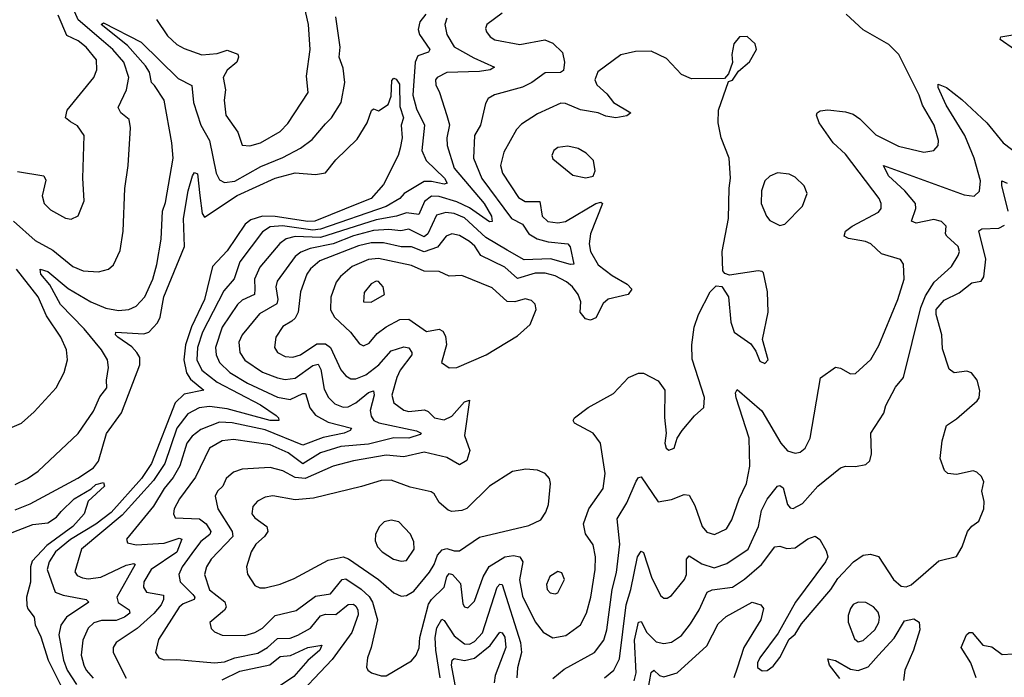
# Model space of a CAD drawing. Extents: x 1771496 to 1971148, y 471553 to 643630.
# Tile 618 of 656: x 1874713 to 1878614, y 635377 to 637984. Entities that reach past the tile are written whole.
import ezdxf

# ---------------------------------------------------------------- set-up
doc = ezdxf.new("R2010")
doc.units = 0

msp = doc.modelspace()

# ---------------------------------------------------------------- linework, layer by layer
at = {"layer": '0CON10XD'}
for points in [[(1874688, 637185), (1874775, 637108.6), (1874845, 637070.5), (1874923.3, 637005), (1874965, 636988.4), (1875025, 636983.8), (1875065, 636994.5), (1875085, 637011.9), (1875110.8, 637069.2), (1875123.6, 637145), (1875129.6, 637315), (1875142.5, 637405), (1875152.5, 637555), (1875147.3, 637587.3), (1875113.3, 637615), (1875103.6, 637635), (1875135.9, 637705), (1875145.3, 637755), (1875125.6, 637815), (1875082.7, 637865), (1875045, 637896.8), (1874945, 637983), (1874922.5, 638035)], [(1875255, 637983.8), (1875299, 637919), (1875335.2, 637885.2), (1875365, 637869.3), (1875435, 637843.8), (1875495, 637849.2), (1875535, 637862.6), (1875577.4, 637847.4), (1875580, 637835), (1875573.1, 637815), (1875535, 637784), (1875519.2, 637755), (1875528.2, 637705), (1875522.7, 637665), (1875529.5, 637605), (1875577.3, 637537.3), (1875595, 637486.2), (1875625, 637483.6), (1875667.5, 637495), (1875745, 637540.5), (1875775, 637571.9), (1875855.6, 637694.4), (1875849.3, 637759.3), (1875863.8, 637865), (1875856.7, 637965), (1875840.1, 638040.1)], [(1876625, 638009.2), (1876564.3, 637965), (1876558.8, 637948.8), (1876561.9, 637935), (1876577.1, 637915), (1876595, 637903.9), (1876695, 637884.7), (1876794.1, 637904.1), (1876825, 637890), (1876862.9, 637852.9), (1876871.4, 637815), (1876867.3, 637782.7), (1876855, 637773.6), (1876795, 637773.3), (1876742.5, 637735), (1876705, 637716.5), (1876594.7, 637685.3), (1876569.4, 637670.6), (1876558.3, 637651.7), (1876538.7, 637565), (1876515.4, 637525), (1876510.8, 637435), (1876544.3, 637354.3), (1876661.1, 637195), (1876705, 637172.9), (1876729.7, 637135), (1876763.1, 637115), (1876806.8, 637103.2), (1876885.2, 637095.2), (1876893.5, 637083.5), (1876907.8, 637015), (1876895, 637012.8), (1876815.8, 637035.8), (1876712, 637032), (1876645, 637070), (1876560.3, 637120.3), (1876475, 637198.3), (1876435, 637214.8), (1876401.2, 637218.8), (1876365, 637208.9), (1876329.8, 637135), (1876315, 637123.4), (1876255, 637153.8), (1876223.3, 637146.7), (1876175, 637151.6), (1876115, 637148.6), (1876035, 637127.1), (1875955, 637094.9), (1875863.3, 637076.7), (1875827.3, 637062.7), (1875804.7, 637045), (1875733.4, 636946.6), (1875728.3, 636925), (1875736.2, 636875), (1875732.1, 636857.9), (1875662.7, 636817.3), (1875594.7, 636735), (1875581.4, 636705), (1875584.7, 636665), (1875605, 636633.5), (1875675, 636586), (1875734.3, 636564.3), (1875765, 636557.8), (1875805, 636562.8), (1875875, 636613), (1875895, 636618.1), (1875906.8, 636596.8), (1875918.9, 636518.9), (1875936.2, 636486.2), (1875961.4, 636461.4), (1875995, 636447.4), (1876015, 636449.3), (1876045, 636464.8), (1876095, 636505.9), (1876115, 636512.9), (1876117.6, 636495), (1876101.5, 636435), (1876105, 636411.9), (1876116, 636395), (1876135.5, 636385.5), (1876285, 636354.5), (1876303.1, 636345), (1876300, 636340), (1876254.8, 636325.2), (1876195, 636325.8), (1876095, 636301.2), (1875985, 636291.9), (1875905, 636266.7), (1875835, 636223.8), (1875777.3, 636267.3), (1875705, 636298.5), (1875559.8, 636320.2)], [(1874695, 636141.5), (1874744.3, 636165), (1874785.7, 636194.3), (1874945, 636344), (1875005, 636432.5), (1875030.9, 636489.1), (1875058.8, 636525), (1875056.4, 636555), (1875065.4, 636605), (1875060.4, 636635), (1875036.8, 636675), (1874968.8, 636758.8), (1874875.2, 636855), (1874832.1, 636932.1), (1874797.2, 636975), (1874794.4, 636995), (1874825, 636985.8), (1874905, 636918.3), (1874995, 636864.8), (1875055, 636839.8), (1875105, 636831.4), (1875145, 636835.4), (1875175, 636848.5), (1875208.8, 636885), (1875240.8, 636955), (1875256.4, 637013.6), (1875273.9, 637113.9), (1875279.4, 637225), (1875290.6, 637259.4), (1875321.2, 637435), (1875316.1, 637495), (1875285.5, 637665), (1875247.5, 637722.5), (1875235.4, 637735), (1875227.8, 637775), (1875210.9, 637800.9), (1875140.6, 637880.6), (1875036.2, 637965), (1875045, 637970.8), (1875195, 637893.8), (1875340.8, 637750.8), (1875395, 637722.2), (1875401.2, 637655), (1875430.7, 637565), (1875465.6, 637505), (1875491.7, 637375), (1875505, 637349.5), (1875525, 637338.4), (1875565, 637344), (1875667.8, 637402.2), (1875755, 637437.2), (1875825.8, 637474.2), (1875871.6, 637508.4), (1875925, 637570.4)], [(1874915, 637579.2), (1874894.2, 637594.2), (1874900.9, 637625), (1875007.1, 637755), (1875018.2, 637785), (1875017.3, 637825), (1874976.7, 637875), (1874945, 637899.2), (1874900.4, 637920.4), (1874865, 638001.5)], [(1876321.7, 638005), (1876298.9, 637975), (1876292.4, 637945), (1876296.6, 637925), (1876337.9, 637865), (1876332.9, 637855), (1876290, 637840), (1876279.6, 637815), (1876270.9, 637685), (1876285, 637630.5), (1876316.3, 637565), (1876306.6, 637465), (1876323.8, 637425), (1876396.5, 637355), (1876406.4, 637335), (1876395, 637331.1), (1876345, 637342.5), (1876315, 637342), (1876236.9, 637295), (1876218.7, 637275), (1876165, 637242.6), (1875905, 637152.9), (1875875, 637149.9), (1875753.8, 637166.2), (1875705, 637162.1), (1875675, 637142.9), (1875585.7, 637024.3), (1875563, 636957), (1875521.6, 636908.4), (1875437.2, 636745), (1875417.6, 636685), (1875415.2, 636635), (1875435.2, 636595), (1875495, 636547.2), (1875667.5, 636457.5), (1875728.8, 636415), (1875738.5, 636405), (1875739.2, 636395), (1875705.2, 636395.2), (1875535, 636440.9), (1875465, 636450.6), (1875424.6, 636445.4), (1875378.8, 636421.2), (1875335, 636365.3), (1875288.6, 636225), (1875242.7, 636157.3), (1875119.6, 636020.4), (1874958.5, 635885), (1874932.2, 635795), (1874940.7, 635780.7), (1874961.5, 635771.5), (1874985, 635768), (1875035, 635774.4), (1875135, 635822.2), (1875165, 635828.8), (1875170.6, 635825), (1875098.4, 635695), (1875103.8, 635673.8), (1875146.4, 635645), (1875148.8, 635631.2), (1875128.2, 635615), (1875095, 635602.7), (1875037, 635603), (1875007, 635593), (1874985, 635572.5), (1874962.6, 635525), (1874956.7, 635465), (1874967.1, 635425), (1874976.6, 635405), (1875004.1, 635374.1)], [(1876405, 637989.3), (1876397.2, 637965), (1876405.3, 637925), (1876435, 637876.6), (1876511.8, 637831.8), (1876594, 637795), (1876577.5, 637785), (1876535, 637778.3), (1876405, 637773.6), (1876366.9, 637755), (1876360.9, 637745), (1876361.5, 637725), (1876376.7, 637695), (1876405, 637604.2), (1876416.3, 637566.4), (1876405.3, 637515.3), (1876406, 637485), (1876434.1, 637395), (1876553.7, 637255), (1876582.9, 637205), (1876585, 637184.3), (1876575, 637182.2), (1876495, 637237.8), (1876445, 637261.6), (1876375, 637283.4), (1876345, 637284), (1876317.1, 637262.9), (1876295, 637211.4), (1876245, 637218), (1876205.8, 637204.2), (1876125, 637190.4), (1875905, 637120.8), (1875805, 637124.6), (1875768.2, 637115), (1875743.7, 637096.3), (1875665, 637003.1), (1875642.8, 636955), (1875644.8, 636915), (1875644, 636895), (1875595, 636872.2), (1875575.8, 636855), (1875515.7, 636764.3), (1875489.2, 636685), (1875491.3, 636655), (1875505.3, 636625), (1875545.8, 636585.8), (1875615, 636542.4), (1875735, 636486.9), (1875785, 636478.4), (1875835, 636502), (1875845, 636501.5), (1875862, 636445), (1875885, 636416.5), (1875935, 636388.7), (1876027.1, 636365), (1876022.9, 636355), (1875998.6, 636345), (1875915, 636328.3), (1875835, 636297.1), (1875685, 636358.2), (1875555, 636385.7), (1875505, 636387.9), (1875430.4, 636359.6), (1875396.5, 636333.5), (1875375.6, 636305), (1875348.2, 636215), (1875321.2, 636168.8), (1875286.1, 636125), (1875242.7, 636055), (1875136.4, 635925), (1875140.2, 635910.2), (1875175, 635902.9), (1875285, 635909.4), (1875345, 635929.2), (1875355.8, 635925), (1875335, 635873.1), (1875234.3, 635805), (1875205.4, 635755.4), (1875203.9, 635733.9), (1875215.2, 635715.2), (1875282.8, 635702.8), (1875283.3, 635685), (1875273.2, 635665), (1875245, 635630), (1875179, 635571), (1875095, 635515.4), (1875083.6, 635495), (1875083.5, 635475), (1875134.3, 635374.3)], [(1875925, 637570.4), (1875948.8, 637595), (1875987.1, 637655), (1876001.8, 637735), (1875995, 637791.2), (1875979.2, 637835), (1875982.9, 637875), (1875965.7, 637995)], [(1876825, 635372.7), (1876870.3, 635409.7), (1876990, 635475), (1877027.1, 635525), (1877038.8, 635565), (1877059.8, 635725), (1877077.9, 635792.1), (1877091.2, 635905), (1877080.7, 636005), (1877118.8, 636068.8), (1877155, 636154), (1877165, 636169.2), (1877175, 636171.4), (1877242.4, 636072.4), (1877295, 636082.1), (1877345, 636101.5), (1877365, 636099.2), (1877388.3, 636058.3), (1877416.4, 635975), (1877435, 635952.5), (1877466.2, 635943.8), (1877513.8, 635966.2), (1877535, 636001.2), (1877563.6, 636085), (1877593.1, 636145), (1877606, 636214), (1877602.6, 636325), (1877552.1, 636485), (1877549.2, 636505), (1877555, 636518), (1877653, 636433), (1877729.1, 636305), (1877755, 636274.4), (1877785, 636265.6), (1877805, 636269.4), (1877825, 636285.7), (1877845.4, 636325), (1877885.8, 636564.2), (1877945, 636606.2), (1877965, 636602), (1878005, 636580), (1878025, 636580.8), (1878085, 636636.9), (1878117.1, 636692.9), (1878191.5, 636875), (1878216.9, 636955), (1878214.4, 637014.4), (1878203, 637033), (1878126.7, 637055), (1878085.6, 637095), (1878064.3, 637105), (1877996.4, 637116.4), (1877980, 637125), (1877984.6, 637145), (1878010.9, 637165), (1878115, 637221.1), (1878125.5, 637235), (1878126.4, 637255), (1878118.2, 637275), (1877985, 637450.6), (1877935.3, 637495), (1877880, 637575), (1877869.4, 637605), (1877872.5, 637615), (1877885, 637622.2), (1877915, 637626.8), (1877985, 637618.5), (1878015, 637608.5), (1878041, 637591), (1878105, 637527.8), (1878195, 637482.7), (1878295, 637458.2), (1878335, 637465.6), (1878351.9, 637485), (1878353.5, 637505), (1878336.6, 637565), (1878290.4, 637645), (1878276.6, 637685), (1878196, 637846), (1878156.7, 637885), (1878055, 637942.7), (1877986.9, 638005)], [(1876145, 635382.5), (1876165, 635383.6), (1876265, 635442.7), (1876283.8, 635465), (1876295.8, 635494.2), (1876298.3, 635535), (1876333.3, 635666.7), (1876344.4, 635685), (1876394.8, 635735), (1876405, 635775.5), (1876415, 635788.9), (1876427.5, 635785), (1876459.3, 635749.3), (1876468.2, 635668.2), (1876475, 635656), (1876487.9, 635652.1), (1876515, 635679.2), (1876548.9, 635775), (1876573, 635817), (1876635, 635854.8), (1876669.6, 635859.6), (1876694.8, 635854.8), (1876706.7, 635835), (1876693.5, 635763.5), (1876705, 635698.9), (1876755, 635597.5), (1876786.6, 635556.6), (1876825, 635533.8), (1876877.1, 635542.9), (1876934.8, 635585.2), (1876958.2, 635631.8), (1876975.3, 635694.7), (1876993.6, 635805), (1876994, 635855), (1876985, 635902), (1876955, 635945.8), (1876947.1, 635985), (1876967.8, 636045), (1877025, 636126.2), (1877032.7, 636185), (1877014.4, 636305), (1876985, 636345.5), (1876911.2, 636385), (1876906.2, 636395), (1876911.2, 636405), (1876965, 636447.1), (1877065, 636502), (1877125, 636565.7), (1877165, 636582.5), (1877185, 636582), (1877242.4, 636552.4), (1877269.4, 636515), (1877267, 636407), (1877274, 636345), (1877269.2, 636305), (1877274.2, 636285), (1877285, 636277.5), (1877305.8, 636285), (1877318, 636325), (1877338, 636355), (1877386, 636414), (1877423.8, 636446.2), (1877426.1, 636486.1), (1877377.8, 636637.8), (1877376, 636695), (1877385.3, 636764.7), (1877401.8, 636815), (1877449.2, 636905), (1877471.7, 636928.3), (1877495, 636926.7), (1877520.6, 636885), (1877530.9, 636785), (1877543.3, 636745), (1877609.5, 636699.5), (1877629.5, 636669.5), (1877645, 636630), (1877665, 636621.2), (1877678.8, 636635), (1877655.7, 636715.7), (1877678.9, 636825), (1877675.3, 636905.3), (1877659.7, 636979.7), (1877655, 636986), (1877638.3, 636988.3), (1877525, 636971.4), (1877507.1, 636977.1), (1877498.8, 636988.8), (1877495.9, 637065), (1877521.8, 637195), (1877523.7, 637316.3), (1877528.9, 637355), (1877524.3, 637435), (1877491.9, 637515), (1877480.6, 637575), (1877481.2, 637625), (1877521.7, 637738.3), (1877536.4, 637743.6), (1877560.7, 637779.3), (1877605, 637816.7), (1877632.5, 637865), (1877627.3, 637887.3), (1877595, 637917.5), (1877565, 637916), (1877542.1, 637887.9), (1877534.2, 637845), (1877536.4, 637813.6), (1877521.7, 637768.3), (1877505, 637750), (1877375, 637748.9), (1877335, 637765.8), (1877275, 637830), (1877215, 637859.4), (1877152.7, 637857.3), (1877095, 637844.3), (1877003, 637777), (1876991.5, 637745), (1876999.6, 637725), (1877039.2, 637689.2), (1877065.4, 637655), (1877134.2, 637615), (1877117.9, 637602.1), (1877075, 637594.8), (1877035, 637601.6), (1877004.8, 637614.8), (1876935, 637626), (1876875, 637651.2), (1876857.1, 637652.9), (1876765, 637610.8), (1876701, 637569), (1876681.5, 637548.5), (1876631.5, 637458.5), (1876618.4, 637405), (1876625.3, 637375), (1876688.6, 637278.6), (1876715, 637262.8), (1876773.1, 637263.1), (1876783.3, 637205), (1876805, 637184.1), (1876845, 637178), (1876875, 637183.9), (1876995, 637255.3), (1877015, 637260.9), (1877021.5, 637255), (1876974.8, 637135), (1876969.3, 637095), (1876974.2, 637065), (1877005, 637012.4), (1877060.1, 636970.1), (1877119.5, 636935), (1877138.1, 636915), (1877124.2, 636895), (1877045, 636876.5), (1877025, 636858.8), (1876995, 636801.8), (1876975, 636793.3), (1876955, 636797.9), (1876933.8, 636823.8), (1876935.7, 636865), (1876926.2, 636895), (1876903.6, 636925), (1876878.9, 636945), (1876835, 636968), (1876795, 636978.9), (1876755, 636978.4), (1876685, 636957.5), (1876635, 637002.5), (1876539.4, 637049.4), (1876516.6, 637086.6), (1876495, 637104.8), (1876455, 637128.5), (1876425, 637134.8), (1876402.5, 637125), (1876367.8, 637082.2), (1876315, 637063.2), (1876265, 637082.8), (1876225, 637082.7), (1876155, 637098.6), (1876105, 637099), (1876055, 637087.3), (1875901.8, 637028.2), (1875865, 636995.9), (1875850.8, 636975), (1875825.9, 636905), (1875816.3, 636825), (1875805, 636800.5), (1875791.7, 636788.3), (1875755, 636767.3), (1875727.3, 636725), (1875722.7, 636685), (1875734.4, 636665), (1875765, 636648.5), (1875795, 636646.5), (1875825, 636655.3), (1875890.8, 636699.2), (1875925, 636699.4), (1875945, 636683.8), (1875985, 636596.4), (1876005, 636572.1), (1876025, 636560.6), (1876045, 636560.3), (1876085, 636576.1), (1876136, 636615), (1876185, 636670.5), (1876235, 636687.5), (1876255, 636683.2), (1876266.9, 636665), (1876266.4, 636655), (1876220.7, 636595), (1876206.7, 636565), (1876187.8, 636495), (1876194.7, 636465), (1876235, 636435.8), (1876255, 636431.1), (1876317.3, 636437.3), (1876331.2, 636431.2), (1876357.1, 636405), (1876395, 636397.6), (1876425, 636411.8), (1876475, 636468.5), (1876495, 636476), (1876475.2, 636335), (1876496.5, 636276.5), (1876485, 636237.1), (1876455, 636218.9), (1876405, 636248.5), (1876315, 636270.2), (1876235, 636250.7), (1876165, 636257), (1876035, 636235.6), (1875955, 636213.9), (1875844.4, 636165.6), (1875805, 636169.1), (1875755, 636195.7), (1875705, 636208.4), (1875595, 636201.8), (1875559.9, 636190.1), (1875531.1, 636165), (1875518.1, 636135), (1875496.4, 636115), (1875487.1, 636095), (1875498.7, 636045), (1875554.7, 635955), (1875557.4, 635935), (1875471.9, 635845), (1875453.6, 635815), (1875445.8, 635785), (1875465, 635724.6), (1875526.2, 635676.2), (1875530.8, 635655), (1875525, 635643.1), (1875465.8, 635595), (1875471.3, 635571.3), (1875485, 635557.5), (1875515, 635544.5), (1875605, 635542.5), (1875645, 635554.7), (1875675, 635571.8), (1875725, 635622.2), (1875808.1, 635641.9), (1875885, 635698.8), (1875945, 635708.6), (1875990.8, 635765), (1876005, 635768), (1876066.3, 635726.3), (1876097.5, 635697.5), (1876111.2, 635675), (1876131.1, 635605), (1876106.2, 635495), (1876091.1, 635455), (1876087, 635417), (1876092, 635405), (1876106.7, 635395), (1876145, 635382.5)], [(1878654.7, 637865), (1878598, 637905), (1878600, 637915), (1878655, 637925.3)], [(1875427.3, 637287.3), (1875436, 637216), (1875445, 637201.5), (1875575, 637287.3), (1875725.7, 637355), (1875805, 637376.7), (1875885, 637369.5), (1875925, 637376.5), (1875965, 637428), (1876050.3, 637509.7), (1876090, 637575), (1876107, 637623), (1876115, 637630), (1876135, 637622.5), (1876173, 637647), (1876185, 637680), (1876188, 637742), (1876195, 637751.2), (1876205, 637748), (1876217.8, 637727.8), (1876219.2, 637639.2), (1876233.1, 637595), (1876224.5, 637565), (1876228.4, 637515), (1876221.1, 637475), (1876212.1, 637445), (1876155, 637329.7), (1876105, 637275.3), (1876062.5, 637257.5), (1875881.9, 637185), (1875855, 637183.2), (1875725, 637203.2), (1875675.7, 637204.3), (1875629.3, 637190.7), (1875606.9, 637173.1), (1875535, 637067.4), (1875477, 637005), (1875445.1, 636875), (1875394.1, 636765.9), (1875370.3, 636695), (1875363.4, 636635), (1875373.7, 636583.7), (1875389.3, 636559.3), (1875443.1, 636515), (1875365, 636499.5), (1875329.5, 636465), (1875235.1, 636224.9), (1875195.4, 636164.6), (1875075, 636029.9), (1875015, 635984), (1874915, 635923.2), (1874855.2, 635875), (1874829.6, 635835), (1874821.9, 635805), (1874854.2, 635714.2), (1874885, 635702.6), (1874976.7, 635685), (1874987.5, 635675), (1874898.9, 635615), (1874876.3, 635583.7), (1874868.7, 635545), (1874886.4, 635445), (1874901.2, 635405), (1874938.4, 635348.4)], [(1877776.8, 636046.8), (1877815, 636066.5), (1877875, 636134.6), (1877965, 636206.9), (1877985, 636214.4), (1878025, 636213.1), (1878065, 636221.2), (1878081.2, 636235), (1878087.1, 636262.9), (1878084.5, 636345.5), (1878136.1, 636423.9), (1878144.4, 636455), (1878182.2, 636527.8), (1878215, 636566), (1878283.3, 636843.3), (1878301.2, 636888.8), (1878336.6, 636943.4), (1878404.6, 637005), (1878431.4, 637048.6), (1878436.2, 637065), (1878430.5, 637085), (1878386.8, 637125), (1878380.4, 637135), (1878383.1, 637165), (1878365, 637184.1), (1878335, 637191.2), (1878265, 637177.2), (1878245.7, 637185), (1878263.2, 637235), (1878261.6, 637255), (1878219.5, 637305), (1878155.4, 637365), (1878135, 637406.2), (1878455, 637289.3), (1878495, 637284.5), (1878515.9, 637304.1), (1878519.2, 637345), (1878494.4, 637435), (1878457, 637525), (1878383.2, 637645), (1878351.5, 637715), (1878351.9, 637728.1), (1878385, 637714.7), (1878445, 637667.6), (1878544.2, 637574.2), (1878610, 637495), (1878675, 637445.7)], [(1874705, 637381.8), (1874808.8, 637365), (1874816.9, 637346.9), (1874801.8, 637285), (1874810, 637255), (1874835, 637230), (1874895, 637197.5), (1874917.3, 637192.7), (1874945, 637206.2), (1874968.2, 637265), (1874963.5, 637355), (1874968.6, 637525), (1874942.6, 637562.6), (1874915, 637579.2)], [(1876956.4, 637356.4), (1876985, 637363.8), (1876993.3, 637385), (1876986.2, 637425), (1876956.7, 637455), (1876925, 637472.5), (1876885, 637482.9), (1876845, 637477.5), (1876828.8, 637465), (1876821.2, 637445), (1876825, 637432.5), (1876905, 637368), (1876956.4, 637356.4)], [(1874695, 636041.2), (1874755, 636065.2), (1874943.3, 636166.7), (1875005, 636208), (1875025.7, 636234.3), (1875057.1, 636342.9), (1875117.1, 636425), (1875189.1, 636615), (1875188.9, 636645), (1875177.6, 636665), (1875156.9, 636686.9), (1875102.3, 636725), (1875092.7, 636735), (1875094, 636745), (1875205, 636738.3), (1875225.3, 636745), (1875258.5, 636781.5), (1875269, 636805), (1875284.4, 636885), (1875365.6, 637084.4), (1875362.5, 637195), (1875381.1, 637305), (1875398.1, 637365), (1875405, 637378), (1875417, 637373), (1875427.3, 637287.3)], [(1877725, 637168), (1877745, 637173.8), (1877814, 637245), (1877833.3, 637295), (1877821.2, 637325), (1877785, 637360), (1877761.2, 637371.2), (1877715, 637376), (1877685, 637363.8), (1877664.5, 637345.5), (1877651.5, 637305), (1877650.9, 637255), (1877671.1, 637205), (1877685, 637187.5), (1877725, 637168)], [(1878629.3, 637225), (1878603.9, 637326.1), (1878604.6, 637345.4), (1878625, 637335.4)], [(1877146.9, 635363.1), (1877155.2, 635395.2), (1877148.6, 635525), (1877165, 635595.8), (1877175, 635597.8), (1877197.7, 635555), (1877235, 635518.1), (1877265, 635510.7), (1877295, 635516.5), (1877335, 635542.3), (1877370.5, 635589.5), (1877405.2, 635644.8), (1877436.5, 635715), (1877456.5, 635723.5), (1877537.5, 635735), (1877585, 635766.6), (1877651.9, 635825), (1877705, 635894.4), (1877725, 635897.5), (1877752.3, 635887.7), (1877785, 635890.6), (1877835, 635926.5), (1877865, 635937.1), (1877883.2, 635923.2), (1877908.6, 635878.6), (1877914.2, 635855), (1877906, 635835), (1877786.3, 635675), (1877717.5, 635552.5), (1877644.7, 635455), (1877636.2, 635435), (1877636.6, 635416.6), (1877655, 635402.5), (1877675, 635404.4), (1877698.1, 635421.9), (1877725, 635455.7), (1877761.3, 635528.7), (1877785, 635548.5), (1877810.9, 635589.1), (1877926.9, 635725), (1877955, 635768.8), (1878015.8, 635835), (1878055, 635860.8), (1878084.1, 635865.9), (1878115, 635856), (1878175, 635764.4), (1878205, 635738.8), (1878225, 635736.2), (1878245, 635743.9), (1878292.3, 635785), (1878355, 635838.5), (1878425, 635856.2), (1878447.5, 635895), (1878468.5, 635955), (1878485, 635976.7), (1878513.6, 635996.4), (1878532.7, 636045), (1878534.5, 636074.5), (1878524.2, 636115), (1878532.3, 636152.3), (1878523, 636173), (1878505, 636190), (1878490, 636195), (1878425, 636180.4), (1878390, 636185), (1878377.3, 636197.3), (1878359.2, 636245), (1878368.1, 636315), (1878384.3, 636375), (1878425, 636401.9), (1878506.9, 636473.1), (1878514.3, 636485), (1878516.3, 636513.7), (1878506.5, 636555), (1878483.8, 636583.8), (1878465, 636590), (1878415, 636584.4), (1878395, 636598.8), (1878369.3, 636679.3), (1878366.9, 636735), (1878344.5, 636815), (1878344.1, 636835), (1878375, 636871.8), (1878435, 636901.2), (1878485, 636940.4), (1878505.8, 636944.2), (1878522.3, 636947.7), (1878533.3, 636965), (1878540.8, 637035), (1878513.6, 637146.4), (1878524.7, 637155.3), (1878592.4, 637157.6), (1878615, 637168.8)], [(1876415, 636603.3), (1876445, 636604.5), (1876560.5, 636655), (1876685, 636730), (1876735.6, 636775), (1876758.9, 636835), (1876755.5, 636855.5), (1876740.4, 636870.4), (1876715, 636876.9), (1876674.7, 636865.3), (1876645, 636867.3), (1876585, 636921.3), (1876465, 636969.1), (1876415, 636966.7), (1876375, 636985.3), (1876315, 636987.5), (1876265, 637009.6), (1876135, 637037.4), (1876095, 637032.6), (1876030.8, 637005), (1875984.1, 636965.9), (1875966.6, 636943.4), (1875946.4, 636883.6), (1875944, 636834), (1875960, 636805), (1876023.6, 636745), (1876059.2, 636699.2), (1876075, 636690.6), (1876098.1, 636701.9), (1876129.8, 636740.2), (1876165, 636766.7), (1876219.2, 636795), (1876255, 636796.8), (1876325, 636748.2), (1876375, 636756.5), (1876389.6, 636749.6), (1876399.6, 636729.6), (1876403.8, 636695), (1876384.5, 636624.5), (1876415, 636603.3)], [(1874605, 636335.6), (1874720, 636385), (1874770.5, 636429.5), (1874857.8, 636525), (1874889.2, 636585), (1874902.1, 636635), (1874898.2, 636675), (1874875.7, 636725.7), (1874819.3, 636809.3), (1874786.7, 636885), (1874700.9, 636995)], [(1876105, 636863.8), (1876158.5, 636895), (1876152.7, 636925), (1876135, 636945.4), (1876125, 636947.2), (1876105, 636936.8), (1876078.3, 636901.7), (1876075.6, 636865.6), (1876105, 636863.8)], [(1875559.8, 636320.2), (1875515, 636314.2), (1875464.6, 636285), (1875409.8, 636170.2), (1875345.8, 636085), (1875324.7, 636045), (1875321.8, 636025), (1875328.9, 636008.9), (1875425.4, 636005.4), (1875452.5, 635985), (1875470, 635955), (1875466.2, 635943.8), (1875431.2, 635915), (1875405, 635882.6), (1875357, 635815), (1875343.7, 635785), (1875348.9, 635755), (1875399.1, 635705), (1875406.7, 635695), (1875404.7, 635685.3), (1875361.3, 635668.7), (1875345.3, 635655), (1875263.4, 635526.6), (1875250.5, 635475), (1875264.3, 635455), (1875285, 635446.8), (1875335, 635448.4), (1875485, 635434.3), (1875525, 635439), (1875566, 635454), (1875657.2, 635472.8), (1875695, 635494.8), (1875735, 635531.4), (1875785, 635532.5), (1875815, 635544.1), (1875865, 635572), (1875905, 635621.1), (1875925, 635627.5), (1875965, 635626), (1876015, 635665.3), (1876035, 635666.5), (1876045, 635659.3), (1876053.3, 635645), (1876054, 635625), (1876028.4, 635555), (1875951.6, 635448.4), (1875786.2, 635273.8)], [(1876225, 635699.3), (1876245, 635701.8), (1876275, 635719.2), (1876336.3, 635793.7), (1876355.7, 635824.3), (1876368.8, 635861.2), (1876387.4, 635882.6), (1876405, 635888), (1876435, 635878.5), (1876455, 635879.1), (1876535, 635932.2), (1876730.8, 635979.2), (1876778.1, 636001.9), (1876798.1, 636031.9), (1876808.5, 636061.5), (1876815.5, 636145), (1876811.9, 636165), (1876795.4, 636185.4), (1876765, 636198.1), (1876718.3, 636201.7), (1876665, 636192.5), (1876575, 636134.4), (1876485, 636046.5), (1876465, 636038.2), (1876425, 636034.4), (1876410.2, 636040.2), (1876375, 636070.6), (1876354.7, 636104.7), (1876342.6, 636112.6), (1876260.5, 636130.5), (1876185, 636158.9), (1876145, 636157.1), (1876066.6, 636133.4), (1875877.3, 636087.3), (1875805, 636080.9), (1875716.1, 636096.1), (1875685, 636090.7), (1875654.7, 636075.3), (1875636.1, 636053.9), (1875633.1, 636025), (1875645, 636009.6), (1875691.8, 635975), (1875696.2, 635955), (1875683.5, 635935), (1875649.1, 635905), (1875630.4, 635875), (1875611.2, 635815), (1875615, 635786.2), (1875645, 635741.4), (1875665, 635731.9), (1875685, 635731.5), (1875745, 635746.8), (1875800.8, 635769.1), (1875935, 635841.3), (1875995, 635855.2), (1876016.4, 635846.4), (1876135, 635764.7), (1876195, 635711.8), (1876225, 635699.3)], [(1874666.1, 635943.9), (1874765, 635982.5), (1874825, 635990), (1874858.3, 636011.7), (1874877.5, 636035), (1874928.5, 636085), (1874996, 636124), (1875015, 636142), (1875045, 636148.8), (1875048.6, 636135), (1874984, 636075), (1874968, 636025), (1874923.5, 635975), (1874820.6, 635899.4), (1874762.9, 635837.1), (1874755.6, 635815), (1874755.3, 635754.7), (1874740.7, 635695), (1874741.9, 635661.9), (1874745, 635648.8), (1874770.8, 635615), (1874774.2, 635585), (1874797.2, 635537.2), (1874826.3, 635445), (1874900.6, 635295)], [(1877030.4, 635375), (1877066.7, 635405), (1877089.1, 635450.9), (1877116.1, 635663.9), (1877134.8, 635725), (1877160.8, 635855), (1877175, 635876.9), (1877185, 635872), (1877216.1, 635773.9), (1877251.2, 635701.2), (1877265, 635691.1), (1877278.6, 635691.4), (1877295, 635701.1), (1877347.2, 635765), (1877354.7, 635785), (1877354.8, 635845), (1877365, 635859.1), (1877415, 635827.6), (1877465, 635810.8), (1877515, 635828.1), (1877598.7, 635885), (1877640.4, 635975), (1877652, 636038), (1877675, 636082.7), (1877715, 636134.5), (1877725, 636137.5), (1877737.8, 636127.8), (1877755, 636062.5), (1877765, 636049.4), (1877776.8, 636046.8)], [(1876225, 635836.9), (1876245, 635840), (1876275.9, 635885), (1876274.1, 635914.1), (1876260.9, 635945), (1876215, 635993.3), (1876185, 636000), (1876157.2, 635992.8), (1876138.6, 635975), (1876123.3, 635945), (1876121.3, 635918.7), (1876130, 635895), (1876148.5, 635875), (1876194.2, 635845), (1876225, 635836.9)], [(1876835, 635708.2), (1876845, 635712.5), (1876872.1, 635765), (1876861.1, 635791.1), (1876845, 635797.1), (1876813.4, 635776.6), (1876799.6, 635745), (1876802.9, 635725), (1876815, 635711.8), (1876835, 635708.2)], [(1876378.9, 635375), (1876361.1, 635485), (1876359, 635535), (1876366.1, 635573.9), (1876385, 635608.1), (1876395, 635602.9), (1876435, 635541.4), (1876475, 635509.4), (1876495, 635509), (1876515, 635519), (1876547.1, 635552.9), (1876604.9, 635735.1), (1876615, 635746.7), (1876625, 635745.4), (1876697.2, 635515), (1876701.1, 635475), (1876685.3, 635415), (1876682.3, 635375)], [(1877195.2, 635285), (1877215, 635396.9), (1877225, 635405.6), (1877248.1, 635385), (1877265, 635379.6), (1877318, 635395), (1877435, 635502), (1877480.8, 635589.2), (1877512.2, 635617.8), (1877615, 635675.6), (1877648.8, 635665), (1877659.4, 635649.4), (1877649.2, 635605), (1877581.6, 635495), (1877555, 635413.6), (1877541.7, 635375)], [(1878035, 635518.2), (1878055, 635522.7), (1878100.4, 635565), (1878116.9, 635595), (1878120, 635615), (1878113.6, 635635), (1878095, 635656.1), (1878065, 635674.3), (1878035, 635675.7), (1878015, 635665.8), (1878005, 635650), (1877995, 635622.5), (1877995.5, 635595.5), (1878020.1, 635530.1), (1878035, 635518.2)], [(1877962, 635372), (1877921.1, 635425), (1877915, 635450), (1877945, 635443.8), (1878005, 635409.4), (1878035, 635404.4), (1878075, 635418.6), (1878115.1, 635464.9), (1878177.4, 635532.6), (1878218.7, 635601.3), (1878255, 635608.9), (1878276.3, 635596.3), (1878279.1, 635565), (1878253.5, 635485), (1878219.3, 635405), (1878214, 635364)], [(1876446.7, 635305), (1876424.2, 635425), (1876426.9, 635445), (1876435, 635452), (1876475, 635443.7), (1876515, 635452.7), (1876577.1, 635502.9), (1876615, 635556.4), (1876625, 635553.5), (1876635, 635536.7), (1876639.4, 635495), (1876596.5, 635385), (1876592.5, 635355)], [(1878502.3, 635375), (1878481.7, 635435), (1878442.7, 635495), (1878463.7, 635545), (1878474.5, 635555), (1878487.1, 635555), (1878528.9, 635505), (1878565, 635498.5), (1878605, 635467.7), (1878649.5, 635470.5)], [(1875515, 635367.1), (1875585, 635401.6), (1875703.6, 635426.4), (1875745, 635459.3), (1875786.5, 635463.5), (1875855, 635495.2), (1875910, 635505), (1875902.7, 635485), (1875855, 635444), (1875799.5, 635380.5), (1875675, 635296.7)]]:
    msp.add_lwpolyline(points, dxfattribs=at)

doc.saveas('drawing.dxf')
